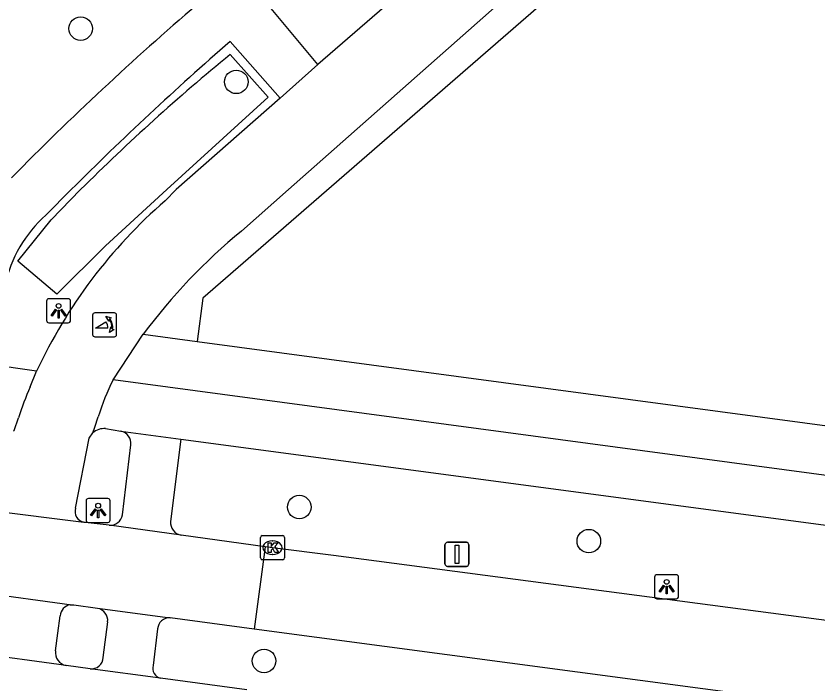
# Model space of a CAD drawing. Extents: x 155888 to 156864, y 383882 to 384671.
# Drawn here: x 156162.37 to 156195.7, y 383979.45 to 384007.22 of the extents above; entities that cross this region are included whole.
import ezdxf

# ---------------------------------------------------------------- set-up
doc = ezdxf.new("R2010")
doc.units = 0
for name, color, linetype in [('IMGEO_Boom', 7, 'Continuous'), ('IMGEO_Fietspad_gesloten', 7, 'Continuous'), ('IMGEO_Greppel_droge_sloot', 7, 'Continuous'), ('IMGEO_Groenvoorziening', 7, 'Continuous'), ('IMGEO_Haag', 7, 'Continuous'), ('IMGEO_Kolk', 7, 'Continuous'), ('IMGEO_Lichtpunt', 7, 'Continuous'), ('IMGEO_Poller', 7, 'Continuous'), ('IMGEO_Rijbaan_lokaal_gesloten', 7, 'Continuous'), ('IMGEO_Verkeersbordpaal', 7, 'Continuous'), ('IMGEO_Voetpad_open', 7, 'Continuous')]:
    doc.layers.add(name, color=color, linetype=linetype)

msp = doc.modelspace()

# ---------------------------------------------------------------- linework, layer by layer
at = {"layer": 'IMGEO_Boom'}
for centre in [(156165.06, 384006.695), (156171.527, 384004.481), (156174.146, 383986.802), (156186.178, 383985.386), (156172.68, 383980.404)]:
    msp.add_circle(centre, 0.489, dxfattribs=at)
at = {"layer": 'IMGEO_Fietspad_gesloten'}
for points in [[(156171.742, 383998.278), (156173.703, 384000), (156184.035, 384009.147), (156225.091, 384044.821), (156232.142, 384050.972), (156265.486, 384080.026), (156271.299, 384085.055)], [(156180.455, 384010.006), (156174.916, 384005.204)], [(156174.916, 384005.204), (156173.353, 384003.808)], [(156173.353, 384003.808), (156169.034, 384000), (156168.573, 383999.541)], [(156166.404, 383992.095), (156167.661, 383993.99)], [(156162.963, 383991.795), (156163.228, 383992.447)], [(156162.27, 383989.954), (156162.291, 383989.991), (156162.48, 383990.514)], [(156165.562, 383989.885), (156165.644, 383990.13), (156165.786, 383990.556)], [(156164.844, 383986.756), (156165.415, 383989.668), (156165.562, 383989.885)], [(156164.625, 383982.738), (156164.649, 383982.741), (156164.674, 383982.743), (156164.698, 383982.744)], [(156164.02, 383980.828), (156164.116, 383981.553), (156164.212, 383982.279)]]:
    msp.add_lwpolyline(points, dxfattribs=at)
for centre, radius, start, end in [((156182.565, 383983.438), 21.333, 130.9878, 155.0195), ((156187.124, 383979.553), 24.233, 129.4014, 143.4324), ((156176.659, 383987.084), 11.414, 153.9553, 162.2879), ((156174.288, 383986.793), 12.381, 156.1717, 162.5105), ((156165.287, 383986.623), 0.462, 163.3129, 258.5283), ((156164.702, 383982.253), 0.491, 99.0576, 176.9818), ((156164.546, 383980.744), 0.533, 170.9614, 260.2385)]:
    msp.add_arc(centre, radius, start, end, dxfattribs=at)
at = {"layer": 'IMGEO_Greppel_droge_sloot'}
for points in [[(156171.278, 384005.623), (156172.856, 384003.849), (156168.646, 384000), (156166.095, 383997.668), (156164.076, 383995.654), (156162.453, 383997.021)], [(156162.453, 383997.021), (156163.828, 383998.744), (156165.059, 384000)]]:
    msp.add_lwpolyline(points, dxfattribs=at)
msp.add_arc((156225.151, 383939.79), 85.066, 129.29408, 134.94346, dxfattribs=at)
at = {"layer": 'IMGEO_Groenvoorziening'}
msp.add_lwpolyline([(156169.903, 383993.69), (156207.88, 383988.6)], dxfattribs=at)
at = {"layer": 'IMGEO_Haag'}
for points in [[(156269.034, 384081.375), (156170.141, 383995.483), (156169.903, 383993.69)], [(156167.661, 383993.99), (156169.903, 383993.69)]]:
    msp.add_lwpolyline(points, dxfattribs=at)
at = {"layer": 'IMGEO_Kolk'}
for p, q in [((156172.531, 383984.688), (156172.531, 383985.54)), ((156172.606, 383985.614), (156173.458, 383985.614)), ((156173.532, 383985.54), (156173.532, 383984.688)), ((156173.019, 383985.394), (156173.044, 383985.394)), ((156173.042, 383984.834), (156173.017, 383984.834)), ((156173.458, 383984.614), (156172.606, 383984.614))]:
    msp.add_line(p, q, dxfattribs=at)
for points in [[(156172.531, 383984.688), (156172.531, 383985.54)], [(156172.606, 383985.614), (156173.458, 383985.614)], [(156173.532, 383985.54), (156173.532, 383984.688)], [(156172.852, 383985.314), (156172.975, 383985.314), (156172.975, 383985.163), (156173.105, 383985.314), (156173.269, 383985.314), (156173.123, 383985.163), (156173.276, 383984.914), (156173.124, 383984.914), (156173.039, 383985.078), (156172.975, 383985.011), (156172.975, 383984.914), (156172.852, 383984.914), (156172.852, 383985.314)], [(156173.458, 383984.614), (156172.606, 383984.614)]]:
    msp.add_lwpolyline(points, dxfattribs=at)
for centre, start, end in [((156172.608, 383985.538), 91.552, 178.448), ((156172.608, 383985.538), 91.552, 178.448), ((156173.456, 383985.538), 1.552, 88.448), ((156173.456, 383985.538), 1.552, 88.448), ((156172.608, 383984.69), 181.552, 268.448), ((156172.608, 383984.69), 181.552, 268.448), ((156173.456, 383984.69), 271.552, 358.448), ((156173.456, 383984.69), 271.552, 358.448)]:
    msp.add_arc(centre, 0.0765, start, end, dxfattribs=at)
for centre, major_axis, ratio, start_param, end_param in [((156173.018, 383985.114), (-0.387, 0.002), 0.722429, 4.712389, 7.853982), ((156173.043, 383985.114), (-0.39, 0.002), 0.717154, 1.570796, 4.712389)]:
    msp.add_ellipse(centre, major_axis=major_axis, ratio=ratio, start_param=start_param, end_param=end_param, dxfattribs=at)
at = {"layer": 'IMGEO_Lichtpunt'}
for p, q in [((156164.546, 383995.464), (156163.738, 383995.464)), ((156164.546, 383995.464), (156163.738, 383995.464)), ((156163.644, 383995.369), (156163.644, 383994.562)), ((156163.644, 383995.369), (156163.644, 383994.562)), ((156164.64, 383994.562), (156164.64, 383995.369)), ((156164.64, 383994.562), (156164.64, 383995.369)), ((156163.738, 383994.468), (156164.546, 383994.468)), ((156163.738, 383994.468), (156164.546, 383994.468)), ((156166.19, 383987.157), (156165.382, 383987.157)), ((156166.19, 383987.157), (156165.382, 383987.157)), ((156165.288, 383987.062), (156165.288, 383986.255)), ((156165.288, 383987.062), (156165.288, 383986.255)), ((156166.284, 383986.255), (156166.284, 383987.062)), ((156166.284, 383986.255), (156166.284, 383987.062)), ((156165.382, 383986.161), (156166.19, 383986.161)), ((156165.382, 383986.161), (156166.19, 383986.161)), ((156188.913, 383983.894), (156188.913, 383983.087)), ((156188.913, 383983.894), (156188.913, 383983.087)), ((156189.815, 383983.989), (156189.007, 383983.989)), ((156189.815, 383983.989), (156189.007, 383983.989)), ((156189.909, 383983.087), (156189.909, 383983.894)), ((156189.909, 383983.087), (156189.909, 383983.894)), ((156189.007, 383982.993), (156189.815, 383982.993)), ((156189.007, 383982.993), (156189.815, 383982.993))]:
    msp.add_line(p, q, dxfattribs=at)
for points in [[(156164.018, 383995.033), (156164.057, 383995.005), (156163.869, 383994.743), (156163.831, 383994.77), (156164.018, 383995.033)], [(156164.12, 383994.985), (156164.167, 383994.985), (156164.167, 383994.663), (156164.12, 383994.663), (156164.12, 383994.985)], [(156164.23, 383995.005), (156164.268, 383995.032), (156164.455, 383994.77), (156164.416, 383994.742), (156164.23, 383995.005)], [(156165.662, 383986.726), (156165.701, 383986.698), (156165.513, 383986.436), (156165.475, 383986.463), (156165.662, 383986.726)], [(156165.764, 383986.678), (156165.811, 383986.678), (156165.811, 383986.356), (156165.764, 383986.356), (156165.764, 383986.678)], [(156165.874, 383986.698), (156165.912, 383986.725), (156166.099, 383986.463), (156166.06, 383986.435), (156165.874, 383986.698)], [(156189.287, 383983.558), (156189.326, 383983.53), (156189.138, 383983.268), (156189.1, 383983.295), (156189.287, 383983.558)], [(156189.389, 383983.51), (156189.436, 383983.51), (156189.436, 383983.188), (156189.389, 383983.188), (156189.389, 383983.51)], [(156189.499, 383983.53), (156189.537, 383983.557), (156189.724, 383983.295), (156189.685, 383983.267), (156189.499, 383983.53)]]:
    msp.add_lwpolyline(points, dxfattribs=at)
for centre in [(156164.143, 383995.167), (156165.787, 383986.86), (156189.412, 383983.692)]:
    msp.add_circle(centre, 0.0994, dxfattribs=at)
for centre, start, end in [((156163.738, 383995.369), 90, 180), ((156163.738, 383995.369), 90, 180), ((156164.546, 383995.369), 0, 90), ((156164.546, 383995.369), 0, 90), ((156163.738, 383994.562), 180, 270), ((156163.738, 383994.562), 180, 270), ((156164.546, 383994.562), 270, 0), ((156164.546, 383994.562), 270, 360), ((156165.382, 383987.062), 90, 180), ((156165.382, 383987.062), 90, 180), ((156166.19, 383987.062), 0, 90), ((156166.19, 383987.062), 0, 90), ((156165.382, 383986.255), 180, 270), ((156165.382, 383986.255), 180, 270), ((156166.19, 383986.255), 270, 0), ((156166.19, 383986.255), 270, 360), ((156189.007, 383983.894), 90, 180), ((156189.007, 383983.894), 90, 180), ((156189.815, 383983.894), 0, 90), ((156189.815, 383983.894), 0, 90), ((156189.007, 383983.087), 180, 270), ((156189.007, 383983.087), 180, 270), ((156189.815, 383983.087), 270, 0), ((156189.815, 383983.087), 270, 360)]:
    msp.add_arc(centre, 0.0946, start, end, dxfattribs=at)
at = {"layer": 'IMGEO_Poller'}
for p, q in [((156165.557, 383994.783), (156165.557, 383993.976)), ((156165.557, 383994.783), (156165.557, 383993.976)), ((156166.459, 383994.878), (156165.651, 383994.878)), ((156166.459, 383994.878), (156165.651, 383994.878)), ((156166.553, 383993.976), (156166.553, 383994.783)), ((156166.553, 383993.976), (156166.553, 383994.783)), ((156165.651, 383993.881), (156166.459, 383993.881)), ((156165.651, 383993.881), (156166.459, 383993.881))]:
    msp.add_line(p, q, dxfattribs=at)
for points in [[(156166.236, 383994.607), (156166.224, 383994.534), (156166.099, 383994.739)], [(156166.099, 383994.739), (156166.33, 383994.673), (156166.259, 383994.641)], [(156166.192, 383994.234), (156165.679, 383994.234), (156166.109, 383994.509)], [(156166.252, 383994.062), (156166.318, 383994.293), (156166.348, 383994.225)], [(156166.384, 383994.198), (156166.456, 383994.187), (156166.252, 383994.062)]]:
    msp.add_lwpolyline(points, dxfattribs=at)
for centre, radius, start, end in [((156165.651, 383994.783), 0.0946, 90, 180), ((156165.651, 383994.783), 0.0946, 90, 180), ((156166.459, 383994.783), 0.0946, 0, 90), ((156166.459, 383994.783), 0.0946, 0, 90), ((156165.864, 383994.284), 0.332, 351.3247, 42.4854), ((156165.878, 383994.294), 0.476, 351.7527, 41.1691), ((156165.878, 383994.294), 0.516, 349.3569, 42.2912), ((156165.651, 383993.976), 0.0946, 180, 270), ((156165.651, 383993.976), 0.0946, 180, 270), ((156166.459, 383993.976), 0.0946, 270, 0), ((156166.459, 383993.976), 0.0946, 270, 0)]:
    msp.add_arc(centre, radius, start, end, dxfattribs=at)
at = {"layer": 'IMGEO_Rijbaan_lokaal_gesloten'}
for points in [[(156161.313, 383986.661), (156165.195, 383986.17)], [(156166.241, 383986.047), (156165.245, 383986.162), (156165.22, 383986.165), (156165.195, 383986.17)], [(156169.235, 383985.638), (156166.241, 383986.047)], [(156172.726, 383985.155), (156169.235, 383985.638)], [(156172.726, 383985.155), (156172.275, 383981.728)], [(156203.592, 383981.082), (156196.256, 383982.063), (156175.565, 383984.795), (156173.031, 383985.113), (156172.726, 383985.155)], [(156160.84, 383983.266), (156164.698, 383982.744)], [(156164.698, 383982.744), (156164.722, 383982.744), (156164.747, 383982.742), (156164.771, 383982.739), (156165.763, 383982.592)], [(156165.763, 383982.592), (156168.778, 383982.193)], [(156172.275, 383981.728), (156168.778, 383982.193)], [(156214.982, 383976.045), (156172.275, 383981.728)], [(156164.456, 383980.219), (156160.584, 383980.747)], [(156165.457, 383980.074), (156164.456, 383980.219)], [(156168.382, 383979.685), (156165.457, 383980.074)], [(156171.96, 383979.209), (156168.382, 383979.685)]]:
    msp.add_lwpolyline(points, dxfattribs=at)
at = {"layer": 'IMGEO_Verkeersbordpaal'}
for p, q in [((156180.199, 383984.437), (156180.199, 383985.237)), ((156180.199, 383985.237), (156180.199, 383984.437)), ((156180.299, 383985.337), (156181.089, 383985.337)), ((156181.089, 383985.337), (156180.299, 383985.337)), ((156181.189, 383985.237), (156181.189, 383984.437)), ((156181.189, 383984.437), (156181.189, 383985.237)), ((156181.089, 383984.337), (156180.299, 383984.337)), ((156180.299, 383984.337), (156181.089, 383984.337))]:
    msp.add_line(p, q, dxfattribs=at)
msp.add_lwpolyline([(156180.619, 383985.212), (156180.769, 383985.212), (156180.769, 383984.462), (156180.619, 383984.462), (156180.619, 383985.212)], dxfattribs=at)
for centre, start, end in [((156180.299, 383985.237), 90, 180), ((156180.299, 383985.237), 90, 180), ((156181.089, 383985.237), 0, 90), ((156181.089, 383985.237), 360, 90), ((156180.299, 383984.437), 180, 270), ((156180.299, 383984.437), 180, 270), ((156181.089, 383984.437), 270, 0), ((156181.089, 383984.437), 270, 0)]:
    msp.add_arc(centre, 0.1, start, end, dxfattribs=at)
at = {"layer": 'IMGEO_Voetpad_open'}
for points in [[(156174.916, 384005.204), (156172.909, 384007.619), (156178.387, 384012.417), (156180.455, 384010.006)], [(156173.353, 384003.808), (156171.274, 384006.164)], [(156164.667, 384000), (156163.618, 383998.94)], [(156163.228, 383992.447), (156161.194, 383992.745)], [(156205.866, 383986.804), (156166.404, 383992.095)], [(156166.095, 383990.065), (156166.724, 383989.953)], [(156166.724, 383989.953), (156169.217, 383989.622)], [(156169.217, 383989.622), (156168.798, 383986.208)], [(156169.217, 383989.622), (156204.869, 383984.866), (156216.122, 383983.374)], [(156166.798, 383986.476), (156167.146, 383989.383)], [(156165.999, 383980.544), (156166.182, 383982.024)], [(156168.259, 383981.735), (156168.071, 383980.219)]]:
    msp.add_lwpolyline(points, dxfattribs=at)
for centre, radius, start, end in [((156249.24, 383914.955), 122.045, 130.54423, 135.50326), ((156257.003, 383907.65), 130.593, 131.03074, 134.99591), ((156167.186, 383994.899), 5.391, 131.4375, 167.9838), ((156166.041, 383989.345), 0.722, 85.7182, 131.6025), ((156166.643, 383989.452), 0.508, 352.2004, 80.8285), ((156166.276, 383986.578), 0.532, 266.2399, 348.9668), ((156169.318, 383986.154), 0.522, 174.0496, 260.9028), ((156165.67, 383982.085), 0.515, 353.1937, 79.6369), ((156168.741, 383981.712), 0.482, 85.59, 177.2646), ((156165.495, 383980.577), 0.505, 265.6588, 356.2022), ((156168.488, 383980.104), 0.432, 164.6026, 255.8302)]:
    msp.add_arc(centre, radius, start, end, dxfattribs=at)

doc.saveas('drawing.dxf')
